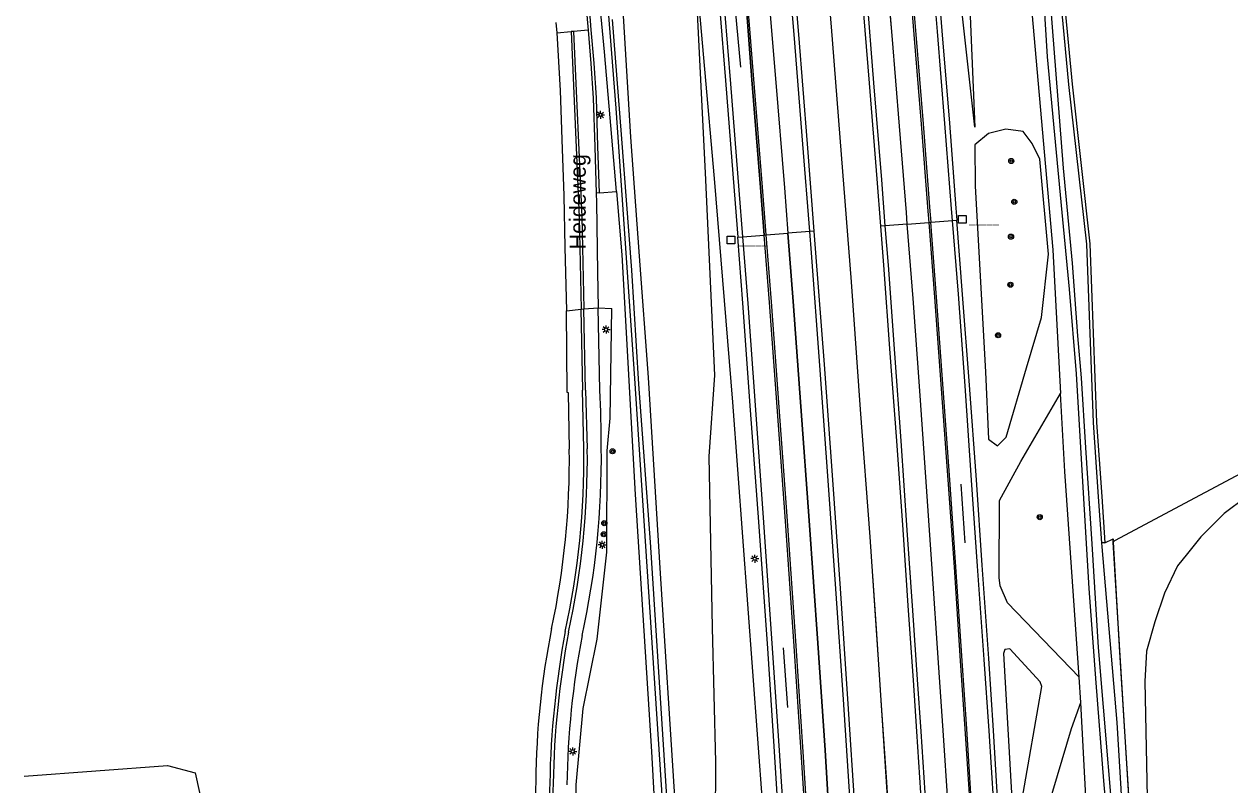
# Model space of a CAD drawing. Extents: x 133000 to 136000, y 400500 to 403500.
# Drawn here: x 133000 to 133188.4, y 402168.4 to 402287.1 of the extents above; entities that cross this region are included whole.
import ezdxf

# ---------------------------------------------------------------- set-up
doc = ezdxf.new("R2010")
doc.units = 0
for name, color, linetype in [('gg-afsc-muur', 7, 'Continuous'), ('gg-anno-openbare ruimte label', 7, 'Continuous'), ('gg-knt-bronhoudergrens', 7, 'Continuous'), ('gg-knt-verharding', 7, 'Continuous'), ('gg-knt-verharding nz', 7, 'Continuous'), ('gt-grn-groengrens', 7, 'Continuous'), ('gt-grn-vlakafsluiter', 7, 'Continuous'), ('gt-knt-geleideconstructie', 7, 'Continuous'), ('gt-symb-boom', 7, 'Continuous'), ('gt-symb-hm paal', 7, 'Continuous'), ('gt-symb-lichtmast', 7, 'Continuous'), ('gx-grn-maaiveld', 7, 'Continuous'), ('gx-knt-lijn weginrichtingselement', 7, 'Continuous')]:
    doc.layers.add(name, color=color, linetype=linetype)

# ---------------------------------------------------------------- blocks, each defined once
blk = doc.blocks.new('gt0-LMAST')
at = {"layer": 'gt-symb-lichtmast'}
for p, q in [((-0.18, 0.17), (-0.45, 0.44)), ((-0.01, 0.25), (-0.01, 0.62)), ((0.17, 0.17), (0.44, 0.44)), ((-0.26, 0), (-0.63, 0)), ((-0.18, -0.18), (-0.45, -0.45)), ((-0.01, -0.25), (-0.01, -0.63)), ((0.44, -0.45), (0.17, -0.18)), ((0.24, 0), (0.62, 0))]:
    blk.add_line(p, q, dxfattribs=at)
blk.add_circle((-0.01, 0), 0.25, dxfattribs=at)
blk = doc.blocks.new('gt0-BOOM')
at = {"layer": 'gt-symb-boom'}
for radius in [0.4, 0.2]:
    blk.add_circle((0, 0), radius, dxfattribs=at)
blk = doc.blocks.new('gt0-HMpaal')
at = {"layer": 'gt-symb-hm paal'}
blk.add_lwpolyline([(-0.6, 0.6), (0.6, 0.6), (0.6, -0.6), (-0.6, -0.6)], close=True, dxfattribs=at)

msp = doc.modelspace()

# ---------------------------------------------------------------- linework, layer by layer
at = {"layer": 'gg-afsc-muur'}
msp.add_line((133170.15, 402206.25), (133170.13, 402206.56), dxfattribs=at)
msp.add_lwpolyline([(133175.88, 402112.99), (133174.35, 402137.91), (133170.15, 402206.25)], dxfattribs=at)
at = {"layer": 'gg-knt-bronhoudergrens'}
msp.add_lwpolyline([(133227.07, 402236.71), (133190.98, 402213.36), (133187.46, 402210.75), (133183.84, 402207.08), (133181.74, 402204.5), (133180.17, 402202.57), (133178.13, 402198.29), (133176.65, 402193.81), (133175.35, 402189.26), (133175.07, 402184.51), (133175.49, 402163.81), (133178.14, 402105.34), (133180.81, 402057.85), (133183.58, 402013.99), (133184.64, 401997.19)], dxfattribs=at)
at = {"layer": 'gg-knt-verharding'}
msp.add_line((133089.92, 402230.02), (133089.69, 402242.85), dxfattribs=at)
msp.add_lwpolyline([(133085.18, 402220.8), (133085.07, 402229.56), (133084.84, 402229.65), (133084.75, 402242.39)], dxfattribs=at)
for centre, radius, start, end in [((132937.01, 402221.47), 153.15, 359.8329, 3.199), ((132959.57, 402219.02), 125.61, 347.9307, 0.8124), ((132961.21, 402219.38), 128.97, 347.5937, 0.7324), ((133209.76, 402167.42), 129.85, 168.7456, 179.3659), ((133223.75, 402166), 138.98, 169.3561, 179.0226), ((133701.87, 402155.43), 622.09, 178.76327, 180.46983)]:
    msp.add_arc(centre, radius, start, end, dxfattribs=at)
at = {"layer": 'gg-knt-verharding nz'}
for points in [[(133087.45, 402220.88), (133087.24, 402229.97), (133087.29, 402229.98), (133087.04, 402242.64)], [(133087.99, 402220.84), (133087.77, 402229.97), (133087.71, 402229.97), (133087.46, 402242.69)]]:
    msp.add_lwpolyline(points, dxfattribs=at)
for centre, radius, start, end in [((132959.05, 402219.54), 128.41, 347.7684, 0.5986), ((132956.92, 402219.77), 131.07, 347.8657, 0.4694), ((133223.19, 402166.18), 141.09, 169.3158, 178.9884), ((133227.5, 402165.69), 144.89, 169.4522, 178.849), ((133577.43, 402156.96), 495.45, 178.6461, 180.7749), ((133451.41, 402157.62), 368.93, 178.2944, 181.1433)]:
    msp.add_arc(centre, radius, start, end, dxfattribs=at)
at = {"layer": 'gt-grn-groengrens'}
for points in [[(133077.78, 401810.11), (133073.41, 401812.62), (133073.7, 401836.98), (133076.29, 401896.03), (133081.41, 402031.59), (133082.1, 402050.3), (133083.11, 402067.68), (133084.14, 402085.11), (133084.94, 402095.41), (133085.32, 402108), (133086.75, 402122.88), (133086.69, 402133.33), (133086.81, 402141.19), (133086.47, 402149.76), (133086.24, 402168.35), (133087.32, 402180.3), (133089.52, 402191.1), (133091.04, 402204.68), (133091.08, 402220.53), (133091.55, 402225.6), (133091.83, 402242.74)], [(133000, 402169.75), (133022.42, 402171.4), (133026.72, 402170.23), (133027.95, 402164.6), (133036.08, 402150.49), (133041.26, 402143.65), (133059.8, 402123.08)]]:
    msp.add_lwpolyline(points, dxfattribs=at)
at = {"layer": 'gt-grn-vlakafsluiter'}
for p, q in [((133084.75, 402242.39), (133087.04, 402242.64)), ((133087.04, 402242.64), (133087.46, 402242.69)), ((133087.46, 402242.69), (133089.69, 402242.85)), ((133089.69, 402242.85), (133091.83, 402242.74))]:
    msp.add_line(p, q, dxfattribs=at)
at = {"layer": 'gt-knt-geleideconstructie'}
msp.add_lwpolyline([(133144.94, 401965.09), (133144.48, 401977.08), (133144.05, 401989.08), (133143.54, 402001.06), (133143.07, 402013.07), (133142.58, 402025.07), (133142.05, 402037.06), (133141.45, 402049.05), (133140.33, 402073.01), (133139.72, 402084.96), (133139.05, 402096.95), (133138.36, 402108.92), (133137.66, 402120.88), (133137, 402132.88), (133135.53, 402156.86), (133134.76, 402168.8), (133133.95, 402180.77), (133133.15, 402192.73), (133132.61, 402200.98)], dxfattribs=at)
at = {"layer": 'gx-grn-maaiveld'}
for p, q in [((133087.8, 402289.68), (133088.1, 402286.19)), ((133083.08, 402287.38), (133083.21, 402285.78)), ((133083.21, 402285.78), (133085.46, 402285.97)), ((133085.85, 402286), (133085.46, 402285.97)), ((133088.1, 402286.19), (133085.85, 402286)), ((133089.87, 402260.78), (133089.37, 402260.74)), ((133089.87, 402260.78), (133092.54, 402261.03)), ((133168.85, 402206.17), (133168.35, 402206.14)), ((133170.15, 402206.25), (133170.13, 402206.56)), ((133165.1, 402181.25), (133164.83, 402185.19))]:
    msp.add_line(p, q, dxfattribs=at)
for points in [[(133168.35, 402206.14), (133167.84, 402213.34), (133167.05, 402224.94), (133166.01, 402252.81), (133163.21, 402277.74), (133160.95, 402301.73), (133159.56, 402316.52), (133156.02, 402359.18), (133153.32, 402399.71), (133152.65, 402401.05), (133151.65, 402401.66), (133150.61, 402401.7), (133148.56, 402400.93), (133148.17, 402398.79)], [(133148.17, 402398.79), (133150.71, 402366.53), (133153.97, 402328.82), (133156.35, 402301.45), (133157.43, 402289.03), (133160.7, 402251.89), (133161.93, 402229.45)], [(133080.56, 402388.5), (133080.6, 402389.67), (133081.07, 402390.63), (133081.72, 402391.07), (133082.64, 402391.32), (133083.66, 402391.38), (133084.49, 402391.32), (133084.83, 402391.04), (133085.25, 402390.39), (133087.28, 402363.52), (133088.54, 402348.98), (133090.73, 402323.7), (133092.85, 402297.8), (133093.48, 402290.14), (133094.74, 402269.49), (133096.08, 402250.89), (133097.48, 402231.95), (133099.38, 402201.38), (133101.6, 402166.51), (133104.54, 402124.82), (133106.54, 402089.18), (133108.36, 402054.33)], [(133139.45, 402389.78), (133141.04, 402369.19), (133141.99, 402353.24), (133144.21, 402333.07), (133146.57, 402306.35), (133147.77, 402288.4), (133148.52, 402271.08), (133146.62, 402288.41), (133145.68, 402306.2), (133142.99, 402333.14), (133141.16, 402353.08), (133140.08, 402369.11), (133139.45, 402389.78)], [(133092.54, 402261.03), (133090.65, 402282.8), (133089.26, 402297.64), (133086.69, 402324.99), (133082.55, 402367.5), (133080.56, 402388.5)], [(133155.46, 402375.17), (133156.52, 402359.21), (133160.05, 402316.56), (133161.45, 402301.77), (133163.71, 402277.79), (133166.51, 402252.85), (133167.55, 402224.97), (133168.34, 402213.38), (133168.85, 402206.17)], [(133137.97, 402255.93), (133137.83, 402257.74), (133136.75, 402271.2), (133135.59, 402285.37), (133134.48, 402298.99), (133133.19, 402314.43), (133132.04, 402327.86), (133130.71, 402342.61), (133129.55, 402355.7)], [(133133.21, 402356.03), (133134.42, 402342.75), (133135.71, 402328.17), (133136.85, 402315.03), (133138.18, 402299.29), (133139.3, 402285.55), (133140.44, 402271.56), (133141.49, 402257.95), (133141.63, 402256.21)], [(133137.31, 402356.4), (133138.5, 402343.29), (133139.81, 402328.69), (133140.95, 402315.55), (133142.26, 402299.84), (133143.39, 402286.1), (133144.57, 402271.69), (133145.58, 402258.41), (133145.73, 402256.52)], [(133107.22, 402353.69), (133108.91, 402335.69), (133110.4, 402318.2), (133111.88, 402300.85), (133112.83, 402289.57), (133113.71, 402278.47), (133115.03, 402261.64), (133115.61, 402254.2)], [(133110.94, 402354), (133112.6, 402335.93), (133114.09, 402318.64), (133115.61, 402301.03), (133116.46, 402289.85), (133117.38, 402278.66), (133118.79, 402261.61), (133119.33, 402254.51)], [(133115.01, 402354.34), (133116.53, 402338.02), (133118.08, 402320.12), (133119.49, 402303.4), (133120.98, 402285.53), (133122.32, 402268.44), (133123.38, 402254.84)], [(133133.83, 402255.61), (133133.27, 402262.97), (133132.08, 402277.91), (133130.92, 402291.98), (133129.77, 402306.25), (133128.61, 402319.66), (133127.41, 402333.62), (133126.11, 402347.86), (133125.43, 402355.33)], [(133103.13, 402353.35), (133104.74, 402335.4), (133106.24, 402317.47), (133107.74, 402300.75), (133108.68, 402289.27), (133109.55, 402278.36), (133110.91, 402261.13), (133111.48, 402253.86)], [(133089.87, 402260.78), (133089.65, 402268.03), (133089.4, 402275.64), (133089.03, 402281.03), (133088.59, 402286.23), (133088.3, 402289.72), (133085.27, 402325.93)], [(133175.36, 402057.02), (133175, 402064.25), (133174.21, 402078.59), (133173.38, 402093.36), (133172.51, 402109.93), (133171.48, 402126.12), (133170.56, 402142.96), (133169.84, 402155.74), (133168.69, 402169.01), (133167.5, 402184.3), (133166.4, 402199.05), (133165.41, 402215.74), (133164.4, 402232.57), (133163.33, 402245.77), (133162.17, 402257.71), (133161.02, 402269.87), (133159.85, 402282.02), (133158.84, 402299.05)], [(133090.59, 402297.7), (133092.42, 402274.04), (133095.35, 402231.83), (133100.76, 402149.32), (133102.95, 402113.83), (133104.7, 402083.24), (133106.04, 402054.26)], [(133112.96, 402054.45), (133112.67, 402061.96), (133111.06, 402096.27), (133109.05, 402131.05), (133108, 402162.77), (133108.05, 402171.93), (133107.56, 402192.92), (133107.04, 402219.64), (133107.92, 402232.34), (133106.45, 402263.93), (133104.77, 402297.21), (133107.82, 402263.03), (133110.68, 402228.11), (133115.36, 402165.02), (133117.22, 402130.94), (133120.05, 402083.56), (133121.13, 402061.27), (133121.3, 402054.73)], [(133160.04, 402294.08), (133162.33, 402264.67), (133163.74, 402249.84), (133164.16, 402244.15), (133164.56, 402238.46), (133165.14, 402231.94), (133165.83, 402221.01), (133166.78, 402205.98), (133167.78, 402189.8), (133170.84, 402153.2), (133171.57, 402139.22), (133172.57, 402121.53), (133173.88, 402098.34), (133175.35, 402070.1), (133176.05, 402057.04)], [(133106.96, 402054.29), (133105.95, 402073.41), (133103.8, 402112.78), (133100.18, 402169.76), (133097.86, 402206.24), (133096.04, 402230.93), (133094.93, 402248.75), (133093.35, 402269.9), (133091.9, 402287.86)], [(133085.46, 402285.97), (133086.71, 402257.02), (133087.04, 402242.64)], [(133085.85, 402286), (133087.11, 402257.06), (133087.46, 402242.69)], [(133088.1, 402286.19), (133088.53, 402280.99), (133088.9, 402275.61), (133089.15, 402268.01), (133089.37, 402260.74)], [(133083.21, 402285.78), (133083.76, 402276.76), (133084.02, 402269.12), (133084.3, 402260.34), (133084.47, 402252.31), (133084.75, 402242.39)], [(133156.08, 402270.37), (133153.39, 402270.74), (133150.67, 402270.06), (133148.5, 402268.32), (133148.6, 402261.83), (133150.2, 402232.88), (133150.68, 402222.36), (133152.04, 402221.32), (133153.44, 402222.68), (133156.58, 402233.46), (133158.94, 402241.32), (133160.05, 402251.25), (133158.7, 402266.06), (133157.47, 402268.52), (133156.08, 402270.37)], [(133089.37, 402260.74), (133089.42, 402259.27), (133089.59, 402248.44), (133089.69, 402242.85)], [(133092.54, 402261.03), (133093.4, 402251.12), (133095.45, 402213.7), (133098.01, 402173.57), (133100.57, 402127.1), (133102.52, 402083.08), (133104.01, 402054.21)], [(133137.97, 402255.93), (133134.54, 402255.67), (133133.83, 402255.61)], [(133137.97, 402255.93), (133141.34, 402256.18), (133141.63, 402256.21)], [(133144.91, 402156.03), (133144.35, 402165.08), (133143.57, 402176.85), (133142.85, 402187.43), (133141.86, 402202.12), (133140.92, 402215.7), (133139.93, 402229.89), (133138.87, 402244.29), (133137.97, 402255.93)], [(133141.63, 402256.21), (133145.05, 402256.47), (133145.73, 402256.52)], [(133148.59, 402156.25), (133148.02, 402165.32), (133147.26, 402177.13), (133146.53, 402187.75), (133145.54, 402202.41), (133144.6, 402215.99), (133143.6, 402230.25), (133142.54, 402244.5), (133141.63, 402256.21)], [(133152.72, 402156.49), (133152.14, 402165.47), (133151.44, 402176.88), (133150.7, 402188.08), (133149.68, 402202.65), (133148.77, 402215.97), (133147.68, 402230.75), (133146.62, 402244.93), (133145.73, 402256.52)], [(133111.48, 402253.86), (133112.25, 402253.92), (133115.61, 402254.2)], [(133118.43, 402154.37), (133117.22, 402173.6), (133116.17, 402189.65), (133114.79, 402209.42), (133113.5, 402226.89), (133112.27, 402243.59), (133111.48, 402253.86)], [(133115.61, 402254.2), (133115.94, 402254.23), (133119.33, 402254.51)], [(133122.6, 402154.64), (133122.59, 402154.86), (133121.4, 402173.49), (133120.28, 402190.05), (133118.96, 402209.55), (133117.65, 402227.37), (133116.43, 402243.7), (133115.61, 402254.2)], [(133123.38, 402254.84), (133122.73, 402254.79), (133119.33, 402254.51)], [(133126.28, 402154.89), (133126.25, 402155.4), (133125.12, 402173.78), (133123.99, 402190.51), (133122.65, 402209.67), (133121.36, 402227.47), (133120.15, 402243.86), (133119.33, 402254.51)], [(133123.38, 402254.84), (133123.65, 402251.45), (133124.98, 402233.99), (133126.26, 402216.7), (133127.51, 402199.02), (133128.62, 402181.78), (133129.85, 402163.46), (133130.35, 402155.16)], [(133140.81, 402155.79), (133140.25, 402164.72), (133139.48, 402176.68), (133138.95, 402184.72), (133138.18, 402195.6), (133137.32, 402208.18), (133136.34, 402222.07), (133135.32, 402235.78), (133134.29, 402249.49), (133133.83, 402255.61)], [(133170.15, 402206.25), (133170.37, 402206.54), (133227.07, 402236.71)], [(133164.83, 402185.19), (133153.63, 402196.79), (133152.48, 402199.43), (133152.33, 402200.72), (133152.37, 402212.75), (133155.7, 402218.86), (133161.93, 402229.45)], [(133164.83, 402185.19), (133162.6, 402217.3), (133161.93, 402229.45)], [(133168.85, 402206.17), (133170.12, 402206.78), (133170.13, 402206.56)], [(133177.19, 402057.08), (133176.48, 402071.26), (133174.69, 402102.73), (133173.2, 402130.86), (133171.85, 402158.52), (133171.39, 402167.75), (133170.76, 402178.13), (133168.39, 402205.53), (133168.35, 402206.14)], [(133170.15, 402206.25), (133171.13, 402189.1), (133173.81, 402146.13), (133175.88, 402112.99), (133177.97, 402070.28), (133178.71, 402057.13), (133180.14, 402031.49), (133181.09, 402012.37)], [(133155.92, 402166.16), (133158.99, 402183.75), (133158.73, 402184.46), (133154.01, 402189.62), (133153.23, 402189.51), (133153, 402188.86), (133154.39, 402164.37), (133155.27, 402164.18), (133155.92, 402166.16)], [(133167.92, 402127.85), (133166.18, 402128.99), (133161.33, 402145.04), (133158.53, 402156.28), (133159.26, 402162.49), (133163.64, 402177.17), (133165.1, 402181.25)], [(133167.92, 402127.85), (133167.14, 402141.93), (133165.1, 402181.25)]]:
    msp.add_lwpolyline(points, dxfattribs=at)
at = {"layer": 'gx-knt-lijn weginrichtingselement'}
for p, q in [((133135.59, 402285.37), (133134.48, 402298.99)), ((133113.71, 402278.47), (133112.83, 402289.57)), ((133116.46, 402289.85), (133117.38, 402278.66)), ((133111.1, 402289.4), (133111.91, 402280.44)), ((133136.75, 402271.2), (133135.59, 402285.37)), ((133115.03, 402261.64), (133113.71, 402278.47)), ((133117.38, 402278.66), (133118.79, 402261.61)), ((133137.83, 402257.74), (133136.75, 402271.2)), ((133115.61, 402254.2), (133115.03, 402261.64)), ((133118.79, 402261.61), (133119.33, 402254.51)), ((133137.97, 402255.93), (133137.83, 402257.74)), ((133147.03, 402206.14), (133146.37, 402215.31)), ((133118.57, 402189.79), (133119.28, 402180.43))]:
    msp.add_line(p, q, dxfattribs=at)
for points in [[(133117.36, 402507.78), (133118.92, 402494.93), (133120.6, 402480.87), (133122.19, 402466.61), (133123.38, 402455.78), (133123.66, 402453.23), (133125.24, 402438.42), (133126.56, 402425.38), (133128.02, 402410.69), (133129.41, 402396.49), (133130.69, 402383.28), (133131.95, 402369.68), (133133.18, 402356.36), (133133.21, 402356.03), (133134.42, 402342.75), (133135.71, 402328.17), (133136.85, 402315.03), (133138.18, 402299.29), (133139.3, 402285.55), (133140.44, 402271.56), (133141.49, 402257.95), (133141.63, 402256.21)], [(133132.92, 402356), (133134.07, 402342.7), (133135.4, 402328.16), (133136.54, 402314.99), (133137.88, 402299.27), (133138.99, 402285.52), (133140.12, 402271.53), (133141.2, 402257.94), (133141.34, 402256.18)], [(133145.05, 402256.47), (133144.9, 402258.32), (133143.84, 402271.61), (133142.68, 402286), (133141.55, 402299.79), (133140.28, 402315.45), (133139.1, 402328.63), (133137.8, 402343.15), (133136.62, 402356.33)], [(133115.94, 402254.23), (133115.37, 402261.68), (133114.01, 402278.56), (133113.13, 402289.62), (133112.19, 402300.84), (133110.71, 402318.24), (133109.21, 402335.68), (133107.53, 402353.71)], [(133122.73, 402254.79), (133121.67, 402268.42), (133120.28, 402285.5), (133118.81, 402303.34), (133117.39, 402320.11), (133115.82, 402337.94), (133114.35, 402354.28)], [(133134.54, 402255.67), (133133.98, 402262.83), (133132.76, 402277.98), (133131.65, 402291.99), (133130.46, 402306.24), (133129.3, 402319.67), (133128.06, 402333.67), (133126.77, 402347.88), (133126.1, 402355.39)], [(133103.85, 402353.41), (133105.5, 402335.48), (133107.05, 402317.68), (133108.5, 402300.73), (133109.42, 402289.25), (133110.37, 402277.83), (133111.68, 402261.23), (133112.25, 402253.92)], [(133144.78, 401967.69), (133144.05, 401987.72), (133143.27, 402007.62), (133142.45, 402027.66), (133141.48, 402047.59), (133141.1, 402055.61), (133140.54, 402067.53), (133139.52, 402087.54), (133138.42, 402107.41), (133137.27, 402127.4), (133136.08, 402147.33), (133134.81, 402167.27), (133133.5, 402187.16), (133132.17, 402207.11), (133130.68, 402226.95), (133129.25, 402246.92), (133127.7, 402266.79), (133126.15, 402286.73), (133124.49, 402306.61)], [(133140.92, 402164.74), (133140.12, 402176.68), (133139.58, 402184.8), (133138.83, 402195.57), (133137.96, 402208.15), (133137.01, 402222.06), (133136.03, 402235.71), (133135.02, 402249.53), (133134.54, 402255.67)], [(133144.35, 402165.08), (133143.57, 402176.85), (133142.85, 402187.43), (133141.86, 402202.12), (133140.92, 402215.7), (133139.93, 402229.89), (133138.87, 402244.29), (133137.97, 402255.93)], [(133141.34, 402256.18), (133142.24, 402244.51), (133143.28, 402230.18), (133144.29, 402215.98), (133145.27, 402202.37), (133146.23, 402187.72), (133146.96, 402177.14), (133147.72, 402165.36)], [(133148.02, 402165.32), (133147.26, 402177.13), (133146.53, 402187.75), (133145.54, 402202.41), (133144.6, 402215.99), (133143.6, 402230.25), (133142.54, 402244.5), (133141.63, 402256.21)], [(133151.47, 402165.34), (133150.76, 402176.82), (133149.99, 402187.96), (133148.96, 402202.54), (133148.02, 402215.95), (133146.99, 402230.68), (133145.98, 402244.99), (133145.05, 402256.47)], [(133112.25, 402253.92), (133113.06, 402243.52), (133114.27, 402226.93), (133115.51, 402209.34), (133116.88, 402189.73), (133117.96, 402173.71), (133119.18, 402154.42), (133119.19, 402154.26), (133120.32, 402135.96), (133121.3, 402119.3), (133122.29, 402102.64), (133123.22, 402084.89), (133124.04, 402068.38), (133124.76, 402054.81), (133124.76, 402054.8), (133125.37, 402040.72), (133126.16, 402023.3), (133126.87, 402006.12), (133127.57, 401988.84), (133128.24, 401971.66)], [(133131.6, 401973.02), (133130.99, 401988.98), (133130.27, 402006.49), (133129.57, 402023.28), (133128.74, 402041.05), (133128.1, 402054.92), (133128.1, 402054.96), (133127.46, 402068.57), (133126.6, 402085.18), (133125.68, 402102.71), (133124.72, 402119.48), (133123.7, 402136.24), (133122.6, 402154.64), (133122.59, 402154.86), (133121.4, 402173.49), (133120.28, 402190.05), (133118.96, 402209.55), (133117.65, 402227.37), (133116.43, 402243.7), (133115.61, 402254.2)], [(133131.92, 401973.04), (133131.33, 401989.02), (133130.62, 402006.51), (133129.92, 402023.28), (133129.05, 402041.05), (133128.37, 402054.91), (133128.37, 402054.98), (133127.75, 402068.62), (133126.9, 402085.45), (133125.97, 402102.74), (133125.02, 402119.46), (133124.04, 402136.27), (133122.92, 402154.33), (133122.9, 402154.66), (133121.68, 402173.54), (133120.62, 402190.06), (133119.25, 402209.58), (133117.97, 402227.36), (133116.74, 402243.77), (133115.94, 402254.23)], [(133119.33, 402254.51), (133120.15, 402243.86), (133121.36, 402227.47), (133122.65, 402209.67), (133123.99, 402190.51), (133125.12, 402173.78), (133126.25, 402155.4), (133126.28, 402154.89), (133127.42, 402136.39), (133128.47, 402119.33), (133129.37, 402102.86), (133130.34, 402085.11), (133131.17, 402068.66), (133131.81, 402055.15), (133131.82, 402055.02), (133132.44, 402041.17), (133133.26, 402023.29), (133133.97, 402006.57), (133134.69, 401989.09), (133135.3, 401973.11)], [(133135.23, 402055.37), (133134.31, 402073.56), (133133.53, 402088.68), (133132.56, 402106.63), (133131.59, 402124.37), (133130.46, 402143.17), (133129.7, 402155.11), (133129.18, 402163.34), (133127.98, 402181.72), (133126.83, 402198.99), (133125.54, 402216.62), (133124.32, 402233.82), (133122.99, 402251.46), (133122.73, 402254.79)]]:
    msp.add_lwpolyline(points, dxfattribs=at)

# ---------------------------------------------------------------- block references
at = {"layer": 'gt-symb-boom'}
for p in [(133154.22, 402265.77), (133154.69, 402259.4), (133154.17, 402253.96), (133154.08, 402246.45), (133152.15, 402238.57), (133091.94, 402220.45), (133158.66, 402210.17), (133090.64, 402209.23), (133090.55, 402207.49)]:
    msp.add_blockref('gt0-BOOM', p, dxfattribs=at)
at = {"layer": 'gt-symb-hm paal'}
for p in [(133146.55, 402256.68), (133110.41, 402253.42)]:
    msp.add_blockref('gt0-HMpaal', p, dxfattribs=at)
at = {"layer": 'gt-symb-lichtmast'}
for p in [(133090.05, 402272.98), (133090.93, 402239.46), (133090.33, 402205.85), (133114.14, 402203.69), (133085.72, 402173.59)]:
    msp.add_blockref('gt0-LMAST', p, dxfattribs=at)

# ---------------------------------------------------------------- texts
at = {"layer": 'gg-anno-openbare ruimte label'}
msp.add_text('Heideweg', height=2.5, rotation=89.9, dxfattribs=at).set_placement((133087.72, 402251.98))
at = {"layer": 'gt-symb-hm paal'}
for p in [(133147.63, 402256.07), (133111.49, 402252.81)]:
    msp.add_text('_____', height=1.25, dxfattribs=at).set_placement(p)

doc.saveas('drawing.dxf')
